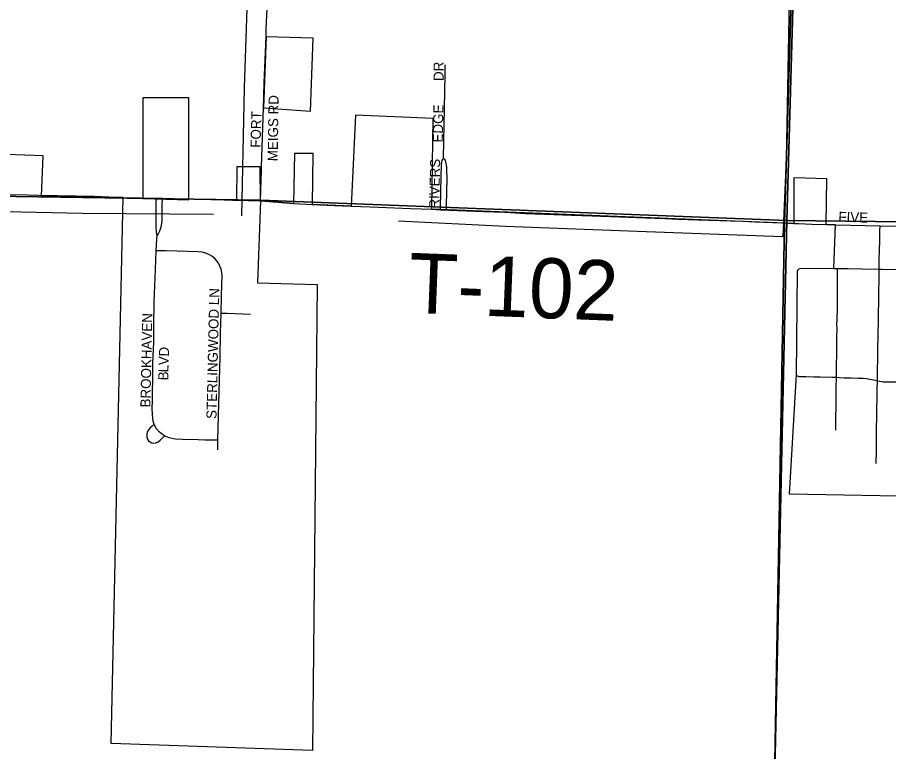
# Model space of a CAD drawing. Extents: x 1443599 to 1910620, y 1028088 to 1361369.
# Drawn here: x 1650534 to 1654887, y 1277115 to 1280785 of the extents above; entities that cross this region are included whole.
import ezdxf

# ---------------------------------------------------------------- set-up
doc = ezdxf.new("R2010")
doc.units = 0
for name, color, linetype in [('GM_X_City_Street', 7, 'Continuous'), ('GM_X_City_Street_Text', 7, 'Continuous'), ('GM_X_Corporation', 7, 'Continuous'), ('GM_X_Minor_River', 7, 'Continuous'), ('GM_X_Section', 7, 'Continuous'), ('GM_X_Township', 7, 'Continuous'), ('GM_X_Township_Road', 7, 'Continuous'), ('GM_X_Township_Road_Text', 7, 'Continuous')]:
    doc.layers.add(name, color=color, linetype=linetype)

msp = doc.modelspace()

# ---------------------------------------------------------------- linework, layer by layer
at = {"layer": 'GM_X_City_Street'}
for points in [[(1651777, 1280687.6), (1651778, 1280728.4), (1651783.5, 1280862.7), (1651790, 1281039.4), (1651795, 1281201.4), (1651796.4, 1281251.3), (1651799.5, 1281325), (1651802.9, 1281417.4), (1651805.4, 1281498.7)], [(1652664, 1280080.4), (1652671.9, 1280499.3), (1652671.9, 1280541.7), (1652671.4, 1280548.1)], [(1651754.6, 1280037.7), (1651764.1, 1280332.2)], [(1652648.6, 1279823.6), (1652648.8, 1279830.6), (1652650.8, 1279915.7), (1652653.8, 1280052.1), (1652654.2, 1280057.6), (1652655, 1280062.5), (1652657.2, 1280068.7), (1652659.9, 1280073.9), (1652664, 1280080.4)], [(1652677.5, 1279822.1), (1652677.7, 1279830.6), (1652679.7, 1279925.8), (1652680.9, 1279967.5), (1652679.4, 1280033), (1652678.6, 1280047.4), (1652677.2, 1280055.8), (1652675.2, 1280063.1), (1652672.6, 1280069), (1652669.2, 1280074.7), (1652664, 1280080.4)], [(1651062.2, 1279885.2), (1651153.2, 1279883.4)], [(1651231.8, 1279692.9), (1651228.8, 1279711.6), (1651227.1, 1279739), (1651227.1, 1279759.5), (1651227.1, 1279773.4), (1651227, 1279803.8), (1651228.2, 1279855.8), (1651229.2, 1279882)], [(1651231.8, 1279692.9), (1651239.3, 1279705.2), (1651245.2, 1279717.5), (1651249.3, 1279728), (1651252.2, 1279737.9), (1651254.5, 1279746.1), (1651256.3, 1279754.2), (1651258, 1279765.9), (1651258, 1279782.8), (1651257.7, 1279850.1), (1651258.4, 1279881.4)], [(1651375.4, 1279878.6), (1651567.4, 1279873.3), (1651609.8, 1279871.9)], [(1654621.6, 1279748.5), (1654844.9, 1279743.3)], [(1654840.7, 1279526.3), (1654841.2, 1279575.2), (1654843.3, 1279666), (1654844.4, 1279719.5), (1654844.9, 1279743.3)], [(1654844.9, 1279743.3), (1654942.1, 1279741.1), (1655144, 1279736.6), (1655253.5, 1279734.2), (1655266.1, 1279733.8)], [(1651227.8, 1279618.4), (1651230.1, 1279678.5), (1651231.8, 1279692.9)], [(1651217.4, 1278751), (1651214.2, 1278759.1), (1651210.2, 1278778), (1651207.9, 1278828.1), (1651208.4, 1278870.1), (1651210.4, 1279016.4), (1651211.2, 1279055.7), (1651215.2, 1279160.7), (1651216.4, 1279239.5), (1651218.1, 1279364.2), (1651224.2, 1279524.9), (1651227.8, 1279618.4)], [(1651551.8, 1279306.6), (1651554, 1279393.2), (1651555.5, 1279447.9), (1651556.5, 1279490.6), (1651555.2, 1279510.2), (1651551.9, 1279526.2), (1651546.4, 1279541.7), (1651539, 1279556.3), (1651529.6, 1279569.8), (1651518.5, 1279581.9), (1651505.7, 1279592.1), (1651494.3, 1279598.5), (1651476, 1279605.7), (1651456.9, 1279610.6), (1651437.4, 1279613.3), (1651332.4, 1279616.6), (1651273.9, 1279617.6), (1651227.8, 1279618.4)], [(1654613.9, 1279529.5), (1654632.8, 1279529.4)], [(1654626.6, 1278985.8), (1654627.3, 1279022.9), (1654629, 1279126.1), (1654629.4, 1279158.2), (1654629.7, 1279186.9), (1654630.1, 1279228.2), (1654629.7, 1279251.1), (1654630.2, 1279273.5), (1654631.9, 1279330.6), (1654631.8, 1279375.1), (1654632.8, 1279440.4), (1654632.8, 1279509.8), (1654632.8, 1279529.4)], [(1654632.8, 1279529.4), (1654685.2, 1279529.1), (1654755.7, 1279528.1), (1654840.7, 1279526.3)], [(1654831.3, 1278968.5), (1654831.3, 1278982.2), (1654833.7, 1279116.7), (1654835.2, 1279201.9), (1654836.4, 1279267.4), (1654839.2, 1279400.9), (1654840.2, 1279485.3), (1654840.7, 1279526.3)], [(1654840.7, 1279526.3), (1654855.2, 1279526), (1654941.8, 1279524.9), (1655025.1, 1279523.9), (1655046.1, 1279523.3)], [(1651535.7, 1278671.3), (1651543.4, 1278972.5), (1651546.6, 1279084.2), (1651549.3, 1279205.9), (1651551.8, 1279306.6)], [(1651551.8, 1279306.6), (1651582.5, 1279305.7), (1651699.5, 1279302.2)], [(1654429, 1278994.6), (1654431.4, 1278992.4), (1654436.1, 1278990.7), (1654441.4, 1278989.7), (1654450.8, 1278989.3), (1654473.4, 1278989.4), (1654515.6, 1278988.6), (1654545.2, 1278988.6), (1654604.5, 1278986.7), (1654626.6, 1278985.8)], [(1654623.6, 1278720.8), (1654623.5, 1278762.5), (1654625.6, 1278859.8), (1654625.6, 1278933.6), (1654626.6, 1278985.8)], [(1654626.6, 1278985.8), (1654642.8, 1278985.1), (1654665, 1278984), (1654700.1, 1278982.8), (1654735.7, 1278981.7), (1654759.8, 1278980.9), (1654776.3, 1278979.4), (1654793.8, 1278976.6), (1654812.1, 1278972.7), (1654827.8, 1278969.2), (1654831.3, 1278968.5)], [(1654825.7, 1278555.2), (1654826.7, 1278617.2), (1654826.7, 1278668.5), (1654827.4, 1278729.7), (1654828.4, 1278788.7), (1654831, 1278923.1), (1654831.3, 1278968.5)], [(1654831.3, 1278968.5), (1654843.8, 1278965.7), (1654860.1, 1278963.8), (1654880.5, 1278963), (1654905, 1278963), (1654932, 1278963.4), (1654950.7, 1278963), (1654971.4, 1278963.1), (1655004.6, 1278964), (1655025.6, 1278964.9), (1655038.3, 1278966.1)], [(1651217.4, 1278751), (1651207.1, 1278742.4), (1651197, 1278734.1), (1651189, 1278723.8), (1651183.2, 1278712.1), (1651180.4, 1278699.4), (1651180.9, 1278686.4), (1651184, 1278677.1), (1651189.4, 1278668.9), (1651196.8, 1278662.6), (1651205.7, 1278658.7), (1651215.3, 1278657.4), (1651225, 1278658.7), (1651237.1, 1278663.7), (1651247.7, 1278671.4), (1651254.5, 1278678.4), (1651269.3, 1278693.8)], [(1651269.3, 1278693.8), (1651259.1, 1278699.7), (1651242.1, 1278713.7), (1651229.9, 1278728.1), (1651220.1, 1278744.1), (1651217.4, 1278751)], [(1651535.7, 1278671.3), (1651531.3, 1278671.4), (1651470.7, 1278672.2), (1651436.8, 1278673.1), (1651359.3, 1278674.3), (1651324.1, 1278677.2), (1651293.1, 1278683.8), (1651275.4, 1278690.3), (1651269.3, 1278693.8)], [(1651534.9, 1278622.5), (1651534.9, 1278637.1), (1651535.7, 1278671.3)]]:
    msp.add_lwpolyline(points, dxfattribs=at)
at = {"layer": 'GM_X_Corporation'}
for points in [[(1651777, 1280687.6), (1651764.1, 1280332.2), (1651998.3, 1280315.3), (1652011.4, 1280680.4)], [(1651161.5, 1279879.2), (1651390.5, 1279873.7), (1651390.5, 1280382.5), (1651161.5, 1280382.5)], [(1651748.6, 1279867.4), (1651748, 1280038), (1651631.2, 1280038), (1651629, 1279871.3)]]:
    msp.add_lwpolyline(points, close=True, dxfattribs=at)
msp.add_lwpolyline([(1655116.5, 1278388), (1654392.7, 1278401.2), (1654427.3, 1278998.8), (1654432.4, 1279516.2), (1654437.8, 1279528.4), (1654450.5, 1279530.5), (1654613.9, 1279529.5), (1654621.6, 1279748.5), (1654576.2, 1279749), (1654578.9, 1279978.1), (1654413.7, 1279982.6), (1654414.7, 1279755), (1652605.2, 1279825.8), (1652612, 1280280), (1652222.8, 1280296.5), (1652202.4, 1279841.3), (1652009.1, 1279850.3), (1652012, 1280104.3), (1651919.4, 1280105.2), (1651914.2, 1279854.8), (1651748.6, 1279867.4), (1651734.3, 1279458.4), (1652032.4, 1279449.2), (1652009.4, 1277120.4), (1651002, 1277155.5), (1651062.2, 1279885.2), (1650654.8, 1279891.4), (1650662.5, 1280092.3), (1650479.2, 1280099.3)], dxfattribs=at)
at = {"layer": 'GM_X_Minor_River'}
for points in [[(1651864.5, 1288651.6), (1651825.2, 1287770.3), (1651803.4, 1286874.4), (1651792.9, 1286277.1), (1651769.6, 1285481.6), (1651765.1, 1285215), (1651750.4, 1284441.4), (1651737.5, 1283828.1), (1651736.4, 1282879.6), (1651729.4, 1282346.4), (1651705.1, 1281673.2), (1651689.8, 1281126.2), (1651667.1, 1280434.9), (1651653.5, 1279793.6)], [(1654612.5, 1288628.7), (1654570.9, 1287735.4), (1654560.7, 1286987.7), (1654535.5, 1285951.6), (1654514.8, 1285182.1), (1654507.8, 1285057.9), (1654486.1, 1284246.3), (1654473.2, 1283548.8), (1654438.8, 1282709.5), (1654411.1, 1281894), (1654390.4, 1280877.9), (1654374.9, 1280076.1), (1654359.5, 1279687.5), (1653631.6, 1279715.3), (1652973.5, 1279739.3), (1652439.3, 1279766.4)], [(1651513.9, 1279799), (1650857.4, 1279805), (1650322.7, 1279816), (1649159.1, 1279818.3), (1648149.1, 1279814.9), (1647282.4, 1279797.9), (1646593.7, 1279794.7), (1646388.2, 1279795.7), (1645637.4, 1279782), (1644896.5, 1279764), (1644305.4, 1279752.4)]]:
    msp.add_lwpolyline(points, dxfattribs=at)
at = {"layer": 'GM_X_Section'}
for points in [[(1649178.9, 1285308.5), (1651881.8, 1285277), (1654531.2, 1285124), (1654378.7, 1279769.3), (1651748.7, 1279871.9), (1649079.9, 1279911.1)], [(1654531.2, 1285124), (1659904.5, 1285013.3), (1659824.7, 1279707.5), (1654378.7, 1279769.3)], [(1649079.9, 1279911.1), (1651748.7, 1279871.9), (1654378.7, 1279769.3), (1654262.8, 1274428), (1648915.4, 1274524), (1648949.6, 1276528.6)], [(1654378.7, 1279769.3), (1659824.7, 1279707.5), (1659764.7, 1274357.8), (1654262.8, 1274428)]]:
    msp.add_lwpolyline(points, close=True, dxfattribs=at)
at = {"layer": 'GM_X_Township'}
for points in [[(1641593.2, 1285199.7), (1643101.7, 1285194.1), (1645228.9, 1285209.2), (1645254.5, 1285209.4), (1646550.4, 1285240.1), (1648206.4, 1285279.1), (1649973, 1285282), (1651849.4, 1285259.4), (1653491.3, 1285153.9), (1654528, 1285131.3), (1654367.1, 1279757.5), (1654270.9, 1274372.8)], [(1654270.9, 1274372.8), (1654367.1, 1279757.5), (1654528, 1285131.3), (1653491.3, 1285153.9), (1651849.4, 1285259.4), (1649973, 1285282), (1648206.4, 1285279.1), (1646550.4, 1285240.1), (1645254.5, 1285209.4), (1645228.9, 1285209.2), (1643101.7, 1285194.1), (1641593.2, 1285199.7)]]:
    msp.add_lwpolyline(points, dxfattribs=at)
at = {"layer": 'GM_X_Township_Road'}
for points in [[(1651764.1, 1280332.2), (1651765.6, 1280389.2), (1651768, 1280458.4), (1651777, 1280687.6)], [(1651748.6, 1279867.4), (1651754.1, 1280021.3), (1651754.6, 1280037.7)], [(1650401.4, 1279900.5), (1650469.1, 1279899.6), (1650586.2, 1279897.1), (1650641.6, 1279896)], [(1650641.6, 1279896), (1650827.8, 1279892.5), (1650919.8, 1279890.8), (1651062.2, 1279885.2)], [(1651153.2, 1279883.4), (1651229.2, 1279882)], [(1651229.2, 1279882), (1651258.4, 1279881.4)], [(1651258.4, 1279881.4), (1651316.1, 1279880.3), (1651375.4, 1279878.6)], [(1651609.8, 1279871.9), (1651629, 1279871.3), (1651699.2, 1279868.8), (1651748.6, 1279867.4)], [(1651748.6, 1279867.4), (1651792, 1279863.8), (1651854.6, 1279859.3), (1651914.2, 1279854.8)], [(1651914.2, 1279854.8), (1652009.1, 1279850.3)], [(1652009.1, 1279850.3), (1652118.6, 1279845.3), (1652202.4, 1279841.3)], [(1652202.4, 1279841.3), (1652297.8, 1279837.3), (1652378.6, 1279833.8), (1652498.7, 1279829.3), (1652605.2, 1279825.9)], [(1652605.2, 1279825.9), (1652648.6, 1279823.6)], [(1652648.6, 1279823.6), (1652677.5, 1279822.1)], [(1652677.5, 1279822.1), (1652692.5, 1279821.4), (1652862.6, 1279814.3), (1652969.1, 1279810.4), (1653073.1, 1279805.3), (1653215.9, 1279799.4), (1653303.2, 1279795.9), (1653405.2, 1279792.4), (1653541.4, 1279787.4), (1653672.2, 1279782.9), (1653768.6, 1279779.4), (1653833.7, 1279776.4), (1653989.7, 1279771.2), (1654098.2, 1279767.5), (1654158.8, 1279765.5), (1654219.8, 1279763.5), (1654308.7, 1279760), (1654354.6, 1279758), (1654386.9, 1279756.5), (1654414.7, 1279755)], [(1654414.7, 1279755), (1654437.4, 1279754), (1654503.5, 1279751.5), (1654576.2, 1279749)], [(1654576.2, 1279749), (1654621.6, 1279748.5)]]:
    msp.add_lwpolyline(points, dxfattribs=at)

# ---------------------------------------------------------------- texts
at = {"layer": 'GM_X_City_Street_Text'}
for s, rotation, p in [('DR', 90, (1652663.8, 1280466.8)), ('MEIGS RD', 89.1291, (1651834.6, 1280065.3)), ('EDGE', 88.7817, (1652659.4, 1280159)), ('FORT', 88.4036, (1651748.6, 1280132.7)), ('RIVERS', 88.8544, (1652641.8, 1279828.6)), ('FIVE', 358.1533, (1654635.9, 1279763.4)), ('STERLINGWOOD LN', 88.7057, (1651528.6, 1278777.5)), ('BROOKHAVEN', 88.8293, (1651198.6, 1278834.6)), ('D', 87.9671, (1651290.8, 1279089.1)), ('V', 88.1637, (1651289.4, 1279045.2)), ('L', 88.4969, (1651288.5, 1279010.1)), ('B', 89.4414, (1651288.1, 1278970.7))]:
    msp.add_text(s, height=50, rotation=rotation, dxfattribs=at).set_placement(p)
at = {"layer": 'GM_X_Township_Road_Text'}
msp.add_text('T-102', height=300, rotation=357.7574, dxfattribs=at).set_placement((1652483.8, 1279308.6))

doc.saveas('drawing.dxf')
